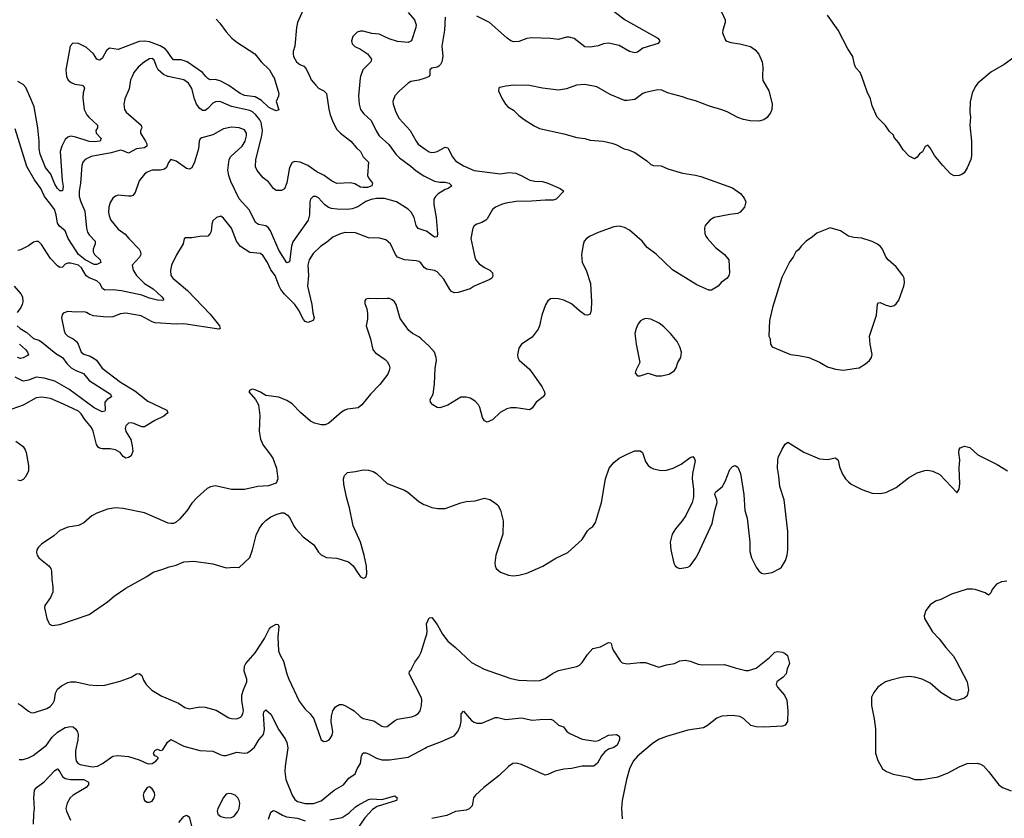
# Model space of a CAD drawing. Header units: inches. Extents: x 1649636 to 1815363, y 506543 to 641975.
# Tile 551 of 656: x 1766924 to 1774391, y 564376 to 570430. Entities that reach past the tile are written whole.
import ezdxf

# ---------------------------------------------------------------- set-up
doc = ezdxf.new("R2010")
doc.units = ezdxf.units.IN
doc.header["$MEASUREMENT"] = 0
for name, color, linetype in [('B7566', 7, 'Continuous'), ('B7567', 7, 'Continuous'), ('B7576', 7, 'Continuous'), ('B7577', 7, 'Continuous')]:
    doc.layers.add(name, color=color, linetype=linetype)

msp = doc.modelspace()

# ---------------------------------------------------------------- linework, layer by layer
at = {"layer": 'B7566', "color": 5}
for points, elevation in [([(1767776.6, 570000), (1767765.2, 569974.8), (1767753.9, 569906.1), (1767722, 569830), (1767714.4, 569790), (1767718, 569750), (1767732.4, 569730), (1767846.7, 569630), (1767850.3, 569610), (1767841.1, 569590), (1767839.6, 569570), (1767878.4, 569510), (1767888, 569490), (1767888.5, 569470), (1767870, 569459.8), (1767810, 569449.8), (1767750, 569417.7), (1767710, 569436.8), (1767690, 569441.4), (1767618.9, 569421.1), (1767466.2, 569393.8), (1767421.3, 569370), (1767404.2, 569350), (1767395.8, 569324.2), (1767386, 569190), (1767375.5, 569130), (1767376.3, 569090), (1767387.6, 569050), (1767417.5, 568977.5), (1767430.1, 568850.1), (1767438.7, 568818.7), (1767450, 568798.2), (1767496.9, 568750), (1767497.6, 568730), (1767482, 568690), (1767482.3, 568670), (1767491.4, 568650), (1767534.7, 568610), (1767538.9, 568590), (1767510, 568574.4), (1767490, 568574.5), (1767420.2, 568610), (1767371.1, 568650), (1767293, 568770), (1767270, 568828.2), (1767225.6, 568865.6), (1767210, 568886.6), (1767201.3, 568950), (1767188.4, 568990), (1767161.8, 569030), (1767111.5, 569090), (1767083.5, 569150), (1767037.1, 569217.2), (1766978.2, 569318.2), (1766890, 569602)], 640), ([(1767278.8, 570000), (1767278.9, 569998.9), (1767292.8, 569972.8), (1767313.6, 569953.6), (1767342, 569942), (1767394.7, 569934.7), (1767408.9, 569928.9), (1767416, 569910), (1767405.4, 569874.6), (1767402.8, 569837.2), (1767412.3, 569750), (1767432.4, 569710), (1767449.2, 569690), (1767514, 569630), (1767514.4, 569610), (1767501.3, 569590), (1767504.6, 569570), (1767541.3, 569530), (1767534.9, 569510), (1767490, 569503.4), (1767450, 569505.7), (1767350, 569539.9), (1767313.4, 569546.6), (1767290, 569540.7), (1767270, 569520.9), (1767243.6, 569470), (1767230.8, 569430), (1767245.8, 569210), (1767254.5, 569165.5), (1767250, 569133.2), (1767230, 569131.5), (1767210, 569149.7), (1767190, 569183.1), (1767159.4, 569259.4), (1767119.9, 569310), (1767078.6, 569410), (1767070.9, 569450), (1767072.1, 569510), (1767062.1, 569610), (1767033.1, 569770), (1767010, 569831), (1766970, 569915.4), (1766950, 569939.1), (1766910, 569960.4)], 620), ([(1769123.8, 570000), (1769135.1, 569975.1), (1769170, 569932.7), (1769190.7, 569910), (1769230.8, 569890), (1769251.6, 569871.5), (1769268.6, 569751.4), (1769279.6, 569710), (1769301.8, 569650), (1769330, 569598.4), (1769358.4, 569570), (1769436.4, 569510), (1769478.3, 569458.3), (1769508, 569430), (1769530.3, 569390.3), (1769570, 569351), (1769562.4, 569250), (1769570.5, 569230), (1769600.7, 569190), (1769595.5, 569170), (1769561.4, 569158.6), (1769530, 569157.3), (1769510, 569160.8), (1769466.2, 569186.2), (1769434.1, 569194.1), (1769330, 569189.2), (1769290, 569209.3), (1769233.3, 569250), (1769177.6, 569277.6), (1769110, 569325.8), (1769051.3, 569348.7), (1769010, 569355.3), (1768990, 569348), (1768970.2, 569310), (1768950, 569193.2), (1768932.4, 569147.6), (1768910, 569134.5), (1768870, 569135.1), (1768850, 569149.5), (1768810, 569202), (1768770, 569232), (1768725.8, 569285.8), (1768713.4, 569313.4), (1768714.4, 569370), (1768761.2, 569550), (1768765.6, 569590), (1768754.6, 569650), (1768745.2, 569670), (1768715.2, 569710), (1768690.6, 569730.6), (1768670, 569740.7), (1768530, 569771.8), (1768450, 569807.7), (1768430, 569809.8), (1768410, 569806.6), (1768390, 569796.4), (1768350, 569755.6), (1768330, 569742.4), (1768310, 569742.8), (1768290, 569756.4), (1768265.2, 569790), (1768249.9, 569829.9), (1768229.2, 569909.2), (1768205.4, 569950), (1768170, 569973.8), (1768050, 569998.5), (1768046.8, 570000)], 640), ([(1768847.7, 570000), (1768853.6, 569990), (1768890.4, 569870), (1768887.7, 569850), (1768868.8, 569810), (1768890, 569746), (1768870, 569739), (1768830, 569756.2), (1768810, 569767.8), (1768756.9, 569816.9), (1768710, 569844.2), (1768630, 569855.8), (1768595.1, 569870), (1768509.9, 569929.9), (1768450, 569964.9), (1768410, 569976), (1768370, 569974.5), (1768358.8, 569978.8), (1768350, 569983.5), (1768336.3, 570000)], 620), ([(1769510, 570000), (1769506.7, 569990), (1769492.9, 569850), (1769497.5, 569790), (1769510, 569748.5), (1769535.2, 569715.2), (1769590, 569665.3), (1769626.6, 569586.6), (1769650, 569548.8), (1769724.4, 569484.4), (1769777.7, 569410), (1769804, 569384), (1769890, 569320.6), (1769930, 569283.8), (1769990, 569247.2), (1770000, 569242.2)], 660), ([(1770000, 569987.9), (1769950, 569971.3), (1769890, 569960.5), (1769870, 569949.7), (1769803.8, 569890), (1769770, 569852.3), (1769754.4, 569810), (1769755.8, 569790), (1769776.1, 569730), (1769802.1, 569682.1), (1769884.4, 569590), (1769930, 569508.2), (1769946.6, 569486.6), (1770000, 569449.5)], 680), ([(1770000, 568830), (1769947, 568847), (1769931, 568871), (1769915, 568930), (1769893.8, 568970), (1769870, 568994.5), (1769781.1, 569050), (1769690, 569073.4), (1769630, 569073.9), (1769590, 569066), (1769548.8, 569051.2), (1769488.1, 569011.9), (1769444.7, 568995.3), (1769409.1, 568990.9), (1769332.9, 568992.9), (1769290, 568999.3), (1769267.4, 569007.4), (1769236.3, 569030), (1769190, 569079.5), (1769170, 569089.6), (1769150, 569089.4), (1769130, 569069.2), (1769123.6, 569050), (1769121.1, 568950), (1769111.2, 568910), (1768994.9, 568745.1), (1768985.7, 568714.3), (1768970, 568595.3), (1768950, 568587), (1768890, 568683.5), (1768826.5, 568830), (1768810, 568852.7), (1768790, 568866), (1768736.2, 568876.2), (1768712.8, 568892.8), (1768666.2, 568986.2), (1768590, 569073.1), (1768524.6, 569204.6), (1768509.8, 569250), (1768503.5, 569290), (1768513.5, 569370), (1768526.7, 569393.3), (1768611.4, 569470), (1768634.7, 569510), (1768644.2, 569550), (1768643.1, 569570), (1768630, 569594.8), (1768590, 569610.8), (1768530, 569614.8), (1768470, 569602.3), (1768390, 569556.8), (1768306, 569534), (1768293.8, 569526.2), (1768284.9, 569510), (1768279.1, 569450), (1768251.1, 569350), (1768230, 569307.3), (1768210, 569296.2), (1768190, 569300.7), (1768110, 569357), (1768070, 569369.4), (1768053, 569347), (1768036.5, 569310), (1768022.8, 569297.2), (1767991.3, 569288.7), (1767930, 569289.7), (1767890, 569274.3), (1767870, 569258.7), (1767830, 569209.4), (1767799.1, 569120.9), (1767781.7, 569098.3), (1767770, 569091.6), (1767750, 569091.3), (1767670, 569099.6), (1767650, 569091.8), (1767630, 569076.2), (1767610, 569045.2), (1767600.3, 569010), (1767598.9, 568970), (1767602.2, 568942.2), (1767615.8, 568910), (1767670, 568841.6), (1767724.9, 568804.9), (1767751.5, 568771.5), (1767830.4, 568690), (1767840.7, 568670), (1767844, 568650), (1767834, 568630), (1767778, 568570), (1767785.3, 568530), (1767811.3, 568490), (1767871, 568431), (1767936.3, 568390), (1768002.6, 568330), (1768016.4, 568310), (1768010, 568300.9), (1767970, 568303.1), (1767910, 568319.1), (1767850, 568341.5), (1767695.3, 568375.3), (1767630, 568382.8), (1767570, 568380.4), (1767553.2, 568393.2), (1767532.4, 568430), (1767509.9, 568449.9), (1767450, 568473.5), (1767428.4, 568488.4), (1767393.8, 568550), (1767370, 568569.9), (1767310, 568584.2), (1767290, 568584.8), (1767270, 568575.6), (1767250, 568554), (1767230, 568552), (1767210, 568563.5), (1767158.5, 568618.5), (1767090, 568724.5), (1767067.3, 568747.3), (1767050, 568749.6), (1767030, 568742.9), (1766990, 568714.7), (1766930, 568686.3), (1766910, 568680.5)], 660), ([(1770000, 568546.2), (1769992, 568552), (1769965.5, 568585.5), (1769950, 568596.1), (1769930, 568602), (1769842.7, 568610), (1769790, 568629.8), (1769775, 568650), (1769736.9, 568730), (1769700, 568760), (1769653.8, 568773.8), (1769570, 568775.1), (1769470, 568815.3), (1769390, 568816.1), (1769350, 568804.8), (1769299.7, 568780.3), (1769250, 568739.7), (1769207.2, 568712.8), (1769150, 568656.9), (1769120.7, 568610), (1769110.2, 568570), (1769113.3, 568490), (1769106.7, 568410), (1769139.5, 568270), (1769147, 568207), (1769158.3, 568170), (1769150, 568148.8), (1769110, 568134.8), (1769090, 568141.7), (1769076.5, 568156.5), (1769038, 568230), (1769010, 568269.8), (1768932, 568350), (1768905.8, 568385.8), (1768891.9, 568410), (1768862.3, 568490), (1768830, 568534), (1768803.2, 568590), (1768770, 568639.1), (1768750, 568656.9), (1768670, 568664.2), (1768599.7, 568710), (1768569.7, 568750), (1768529.7, 568850), (1768470, 568926.6), (1768450, 568939.5), (1768441.1, 568938.9), (1768416, 568930), (1768390, 568904), (1768380.9, 568879.1), (1768375.6, 568824.4), (1768370, 568809.2), (1768350.4, 568789.7), (1768290, 568787.6), (1768230, 568775.6), (1768182.5, 568777.5), (1768170.5, 568769.5), (1768163.1, 568730), (1768113.4, 568646.6), (1768075.3, 568570), (1768068.9, 568528.9), (1768071.7, 568491.7), (1768084.9, 568470), (1768197.8, 568377.8), (1768370, 568196.8), (1768438.9, 568110), (1768444, 568090), (1768435.6, 568084.4), (1768170, 568123.4), (1768110, 568121.1), (1767952.7, 568132.7), (1767930, 568139.8), (1767845.1, 568185.1), (1767730, 568204), (1767690, 568200.7), (1767630, 568178.3), (1767585.8, 568174.2), (1767485.3, 568185.3), (1767455.8, 568195.8), (1767430, 568211.3), (1767410, 568215.6), (1767350, 568211.5), (1767290, 568216.9), (1767255.2, 568204.8), (1767246.7, 568193.3), (1767241.3, 568170), (1767261.1, 568070), (1767270.3, 568050), (1767288.5, 568030), (1767330, 568010.2), (1767354.8, 567990), (1767368.2, 567970), (1767390.2, 567910), (1767410, 567894.7), (1767458.2, 567878.2), (1767497, 567857), (1767508.1, 567848.1), (1767550, 567789.2), (1767690, 567682.2), (1767797.3, 567617.3), (1767896.9, 567536.9), (1768039.1, 567470), (1768048.2, 567450), (1768016.4, 567423.6), (1767948.3, 567391.7), (1767870, 567343.5), (1767850, 567343.5), (1767790, 567368.5), (1767770, 567372.6), (1767750, 567371.1), (1767738.4, 567361.6), (1767729.1, 567350), (1767724.7, 567330), (1767730, 567308.4), (1767767.6, 567247.6), (1767778.5, 567198.5), (1767781.6, 567158.4), (1767770, 567124.2), (1767750, 567109.7), (1767730, 567105.7), (1767710, 567118.7), (1767685.7, 567150), (1767651.8, 567170), (1767610, 567176.8), (1767550, 567175.8), (1767530, 567181.4), (1767519.7, 567190), (1767507.8, 567210), (1767481.8, 567310), (1767470, 567337.6), (1767419, 567399), (1767390, 567442.8), (1767370, 567461.5), (1767256.3, 567516.3), (1767157.3, 567557.3), (1767092.3, 567567.7), (1767050, 567563.1), (1766950, 567508.3), (1766863.8, 567476.2)], 680), ([(1766882.6, 568410), (1766932.9, 568352.9), (1766945.3, 568330), (1766949.2, 568290), (1766943.9, 568270), (1766933.1, 568246.9), (1766904.2, 568210)], 660), ([(1770000, 567982.3), (1769970, 568009.6), (1769950, 568025.6), (1769902.7, 568050), (1769874.5, 568074.5), (1769810, 568165.2), (1769778.4, 568270), (1769767, 568290), (1769750, 568307), (1769730, 568315.6), (1769710, 568316.9), (1769630, 568312.6), (1769570, 568317), (1769548.4, 568311.6), (1769542, 568298), (1769542, 568278), (1769557.6, 568237.6), (1769562.6, 568202.6), (1769561.3, 568158.7), (1769551.6, 568110), (1769585.8, 568010), (1769596.1, 567950), (1769605.8, 567925.8), (1769623.4, 567903.4), (1769694.8, 567854.8), (1769710, 567839.5), (1769727.1, 567810), (1769730.2, 567790), (1769727.5, 567770), (1769716.3, 567743.7), (1769654.8, 567665.2), (1769584.2, 567590), (1769520.2, 567510), (1769490, 567487.2), (1769410, 567476.8), (1769390.2, 567469.8), (1769365.2, 567454.8), (1769268.2, 567371.8), (1769241.2, 567358.8), (1769210, 567358), (1769159.3, 567370), (1769130, 567386), (1769052.8, 567452.8), (1768990, 567516.9), (1768950, 567544.2), (1768888.4, 567568.4), (1768790, 567579.7), (1768750, 567607.3), (1768710, 567624.5), (1768690, 567629.2), (1768670, 567622), (1768661, 567610), (1768711.7, 567551.7), (1768734.4, 567510), (1768744.6, 567430), (1768741.5, 567310), (1768750.3, 567250), (1768770, 567204.9), (1768814.9, 567150), (1768844.8, 567104.8), (1768871.8, 567030), (1768881.3, 566950), (1768870, 566917.2), (1768810, 566895.8), (1768730, 566891.1), (1768630, 566868.5), (1768530, 566867.4), (1768410, 566896.9), (1768370.3, 566889.7), (1768345, 566875.1), (1768270, 566807.8), (1768230, 566765.1), (1768193.1, 566706.9), (1768137.5, 566642.5), (1768110, 566620.7), (1768090, 566611.8), (1768070, 566609.6), (1768050, 566614), (1767870, 566691), (1767710, 566724.2), (1767650, 566729.7), (1767590, 566718), (1767510, 566688), (1767472.5, 566667.5), (1767410, 566616.3), (1767370, 566596.3), (1767290, 566582.4), (1767230, 566558.7), (1767182.2, 566517.8), (1767090, 566454), (1767066, 566430), (1767055.5, 566410), (1767053, 566390), (1767057.1, 566370), (1767068.4, 566350), (1767144.2, 566290), (1767159.6, 566270), (1767165.8, 566250), (1767167, 566187), (1767176.5, 566130), (1767175, 566090), (1767158.5, 566050), (1767115.6, 565990), (1767111.6, 565970), (1767129.1, 565890), (1767141.8, 565861.8), (1767150, 565847.7), (1767170, 565838), (1767230, 565844.9), (1767450, 565921.1), (1767590, 566015.5), (1767641.1, 566058.9), (1767730, 566120.4), (1767889, 566210), (1767937.6, 566242.4), (1768010, 566263.1), (1768056.9, 566283.1), (1768110, 566294.9), (1768170, 566320.5), (1768244.5, 566324.5), (1768390, 566304.9), (1768490, 566273.4), (1768550, 566279.1), (1768590, 566277.3), (1768670, 566352.7), (1768690, 566410.7), (1768717.1, 566522.9), (1768744.1, 566575.9), (1768767.6, 566610), (1768790, 566633.6), (1768830, 566660.2), (1768870, 566679.6), (1768910, 566691.6), (1768930.3, 566690.3), (1768954.9, 566674.9), (1768972.4, 566652.4), (1769003.6, 566590), (1769019.6, 566570), (1769074.9, 566510), (1769154.9, 566450), (1769190, 566392.7), (1769210, 566372.2), (1769250, 566351.7), (1769330, 566348.9), (1769418.8, 566318.8), (1769452.7, 566290), (1769490, 566230.8), (1769510, 566207.3), (1769530, 566196), (1769540.2, 566199.8), (1769550, 566204.7), (1769557, 566230), (1769553.6, 566286.4), (1769537.6, 566370), (1769509.6, 566470), (1769454, 566594), (1769426.6, 566730), (1769403, 566810), (1769383.5, 566910), (1769380.5, 566950), (1769386.6, 566973.4), (1769410, 566996.4), (1769470, 567003.7), (1769530, 567018), (1769570, 567016), (1769603.8, 567003.8), (1769630, 566988.4), (1769710, 566914.3), (1769843.4, 566863.4), (1769868.8, 566848.8), (1769950, 566778), (1769990, 566755.5), (1770000, 566751.7)], 720), ([(1766904.2, 568110), (1766927.8, 568087.8), (1766979, 568059), (1767030, 568012.6), (1767070, 567999.7), (1767088.5, 567988.5), (1767199.2, 567899.2), (1767247.8, 567870), (1767282.5, 567822.5), (1767315.3, 567790), (1767349.6, 567769.6), (1767408.8, 567748.8), (1767450, 567695.2), (1767585.5, 567610), (1767612.8, 567590), (1767620.4, 567570), (1767588.4, 567550), (1767570.3, 567530), (1767572.1, 567468), (1767570, 567462.7), (1767550, 567456.3), (1767490, 567486.2), (1767296.5, 567630), (1767190, 567688.4), (1767110, 567712.6), (1767050, 567719.8), (1766990, 567696.2), (1766950, 567689.8), (1766890, 567720.4)], 660), ([(1766922.3, 567970), (1766968.4, 567930), (1766983.7, 567910), (1766990.5, 567890.5), (1766994, 567890), (1766950, 567865.4), (1766930, 567862.7), (1766908.2, 567868.2)], 640), ([(1766895, 567235), (1766950, 567194), (1766966, 567170), (1766972.8, 567150), (1766991, 567050), (1766990.2, 567010), (1766970, 566967), (1766950, 566942.9), (1766930, 566933.3), (1766910, 566939.6)], 680), ([(1766910, 565246), (1766933.8, 565233.8), (1766990, 565188.7), (1767010, 565177), (1767030, 565174.9), (1767130, 565209.1), (1767155.8, 565224.2), (1767174.6, 565245.4), (1767187.4, 565270), (1767196.4, 565323.6), (1767210, 565355.5), (1767240.6, 565379.4), (1767290, 565404.6), (1767310.3, 565410.3), (1767350, 565410.3), (1767451.7, 565388.3), (1767510, 565382), (1767570, 565383.8), (1767685.6, 565414.4), (1767770, 565445.5), (1767810, 565470.5), (1767830, 565474.4), (1767850, 565458.8), (1767862.5, 565422.5), (1767884.2, 565390), (1767927, 565347), (1768001.1, 565301.1), (1768128.9, 565248.9), (1768176.4, 565216.4), (1768210, 565206.4), (1768290, 565220.3), (1768330, 565217.6), (1768415.4, 565195.4), (1768510, 565137.6), (1768530, 565132.2), (1768570, 565130.4), (1768598, 565142), (1768610, 565153.4), (1768617.7, 565170), (1768620.4, 565190), (1768608, 565268), (1768609.9, 565310), (1768620.4, 565350), (1768646.1, 565410), (1768647.7, 565430), (1768625.7, 565490), (1768629.8, 565530), (1768640.3, 565550), (1768711.2, 565628.8), (1768780.5, 565739.5), (1768817.2, 565810), (1768830, 565825.2), (1768870, 565848.2), (1768884.5, 565844.5), (1768890.3, 565830.3), (1768881.3, 565750), (1768886.2, 565646.2), (1768896.7, 565616.7), (1768926.2, 565566.2), (1768950.2, 565470.2), (1768965.3, 565430), (1769044.7, 565264.7), (1769090, 565202.4), (1769128.1, 565168.1), (1769155.8, 565130), (1769210, 564971.3), (1769230, 564958.8), (1769250, 564961), (1769270, 564970.8), (1769278.3, 564981.7), (1769293.5, 565006.5), (1769299.7, 565030), (1769287.2, 565110), (1769288.5, 565150), (1769299.1, 565190), (1769319.1, 565220.9), (1769350, 565238.6), (1769370, 565238.2), (1769390, 565231.2), (1769430, 565209.2), (1769459.6, 565190), (1769506.3, 565146.3), (1769530, 565131.3), (1769610, 565113.4), (1769670, 565074.6), (1769690, 565068.8), (1769710, 565071.8), (1769765.8, 565114.2), (1769790, 565126.4), (1769894.7, 565145.3), (1769924.2, 565155.8), (1769948.5, 565171.5), (1769960.5, 565190), (1769971.5, 565231.5), (1769974.7, 565270), (1769971.2, 565290), (1769877, 565470), (1769881.2, 565490), (1769890, 565498.8), (1769920, 565560), (1769950, 565599.5), (1769970, 565636.3), (1770000, 565734.7)], 680), ([(1766921.2, 564821.2), (1766950, 564821.7), (1766990, 564833.1), (1767027.8, 564852.2), (1767126.9, 564930), (1767171.2, 564990), (1767210.7, 565029.3), (1767270, 565064.7), (1767312, 565072), (1767330, 565067.9), (1767350.2, 565050.2), (1767363.2, 565030), (1767366.8, 565010), (1767364.2, 564970), (1767347.2, 564890), (1767346.5, 564846.5), (1767352.2, 564810), (1767369, 564790), (1767384.1, 564784.1), (1767475.2, 564764.8), (1767514, 564770), (1767551.8, 564790), (1767630, 564845.5), (1767667.7, 564852.3), (1767750, 564844.9), (1767830, 564818), (1767890, 564792), (1767910, 564788.5), (1767930, 564791.8), (1767956.9, 564810), (1767975.1, 564830), (1767975.1, 564835.1), (1767964.2, 564844.2), (1767949.5, 564850), (1767942.6, 564862.6), (1767939.6, 564870), (1767949.4, 564890), (1767970, 564898.7), (1767990, 564890.5), (1768010, 564894.9), (1768046.3, 564953.7), (1768070, 564974), (1768170, 564922.8), (1768291, 564889), (1768390, 564885.3), (1768450, 564856.5), (1768470, 564851.3), (1768490, 564851.3), (1768570, 564877.4), (1768630, 564870.4), (1768650, 564873), (1768670, 564884), (1768705.1, 564914.9), (1768736.9, 564970), (1768774.3, 565010), (1768780.8, 565050), (1768773.9, 565166.1), (1768776.9, 565183.1), (1768790, 565199.1), (1768830, 565163.8), (1768890, 565046.7), (1768938.4, 564978.4), (1768951.4, 564950), (1768959, 564910), (1768936.4, 564770), (1768934.1, 564730), (1768943.5, 564670), (1768990, 564550.4), (1769010, 564518.7), (1769030, 564503.6), (1769090, 564487.1), (1769153.2, 564486.8), (1769210, 564507.2), (1769310, 564587.9), (1769380.5, 564630), (1769421.4, 564678.6), (1769467.5, 564712.5), (1769482.7, 564750), (1769508.5, 564791.5), (1769517.7, 564850), (1769528.3, 564871.7), (1769548.1, 564871.9), (1769570, 564865.5), (1769630, 564832.4), (1769670, 564819.7), (1769730, 564819.3), (1769870, 564840.3), (1770000, 564908.5)], 660), ([(1767028.6, 564330), (1767031.1, 564410), (1767037.8, 564450), (1767032.5, 564530), (1767036.4, 564590), (1767050.6, 564609.4), (1767108.8, 564651.2), (1767190, 564737.6), (1767210, 564750.5), (1767230, 564728), (1767250, 564693.4), (1767270, 564678.2), (1767310.1, 564670.1), (1767410, 564670.8), (1767445.3, 564650), (1767446.7, 564630), (1767428.5, 564610), (1767330, 564550.6), (1767307.6, 564530), (1767283.5, 564490), (1767274.3, 564450), (1767278.2, 564430), (1767310, 564362.4)], 640), ([(1769275.8, 564364.2), (1769370, 564381.7), (1769423.4, 564416.6), (1769470, 564462.3), (1769490, 564475.6), (1769570, 564517.6), (1769590, 564523.8), (1769670, 564519.3), (1769770, 564546), (1769786, 564530), (1769780.7, 564510), (1769635.5, 564464.5), (1769598.8, 564441.2), (1769541.7, 564378.3), (1769452.4, 564250)], 640), ([(1768812.2, 564370), (1768830, 564421), (1768850, 564434), (1768870, 564428.2), (1768918.1, 564398.1), (1768947.2, 564387.2), (1769030, 564375.6), (1769090, 564355.3)], 640), ([(1768130, 564342.8), (1768169.7, 564390.3), (1768190, 564399.1), (1768210, 564386.8), (1768237.2, 564277.2)], 640)]:
    msp.add_lwpolyline(points, dxfattribs=dict(at, elevation=elevation))
at = {"layer": 'B7566', "color": 5, "elevation": 660}
for points in [[(1767910, 564614), (1767890, 564609), (1767865.5, 564570), (1767861.6, 564550), (1767864.7, 564524.7), (1767870.8, 564510), (1767890, 564498), (1767910, 564497.1), (1767930, 564506), (1767945.1, 564530), (1767949.5, 564550), (1767946, 564570), (1767930, 564599)], [(1768510, 564563.6), (1768490, 564558), (1768470, 564533.2), (1768426.7, 564450), (1768423.1, 564430), (1768427.8, 564407.8), (1768450.3, 564390.3), (1768490, 564379.5), (1768530, 564382), (1768550, 564392.4), (1768576.6, 564423.4), (1768588, 564450), (1768594, 564490), (1768589.6, 564510), (1768578, 564530), (1768557.6, 564550), (1768530, 564562)]]:
    msp.add_lwpolyline(points, close=True, dxfattribs=at)
at = {"layer": 'B7567', "color": 5}
for points, elevation in [([(1769087.5, 570532.5), (1769032, 570410), (1769023.7, 570370), (1769010.4, 570230), (1768997.6, 570190), (1768997.6, 570170), (1769000.4, 570150), (1769024, 570110), (1769050, 570090.8), (1769078.4, 570078.4), (1769097.6, 570057.6), (1769123.8, 570000)], 640), ([(1769870, 570485.3), (1769918, 570430), (1769931.7, 570390), (1769928.9, 570370), (1769894.9, 570270), (1769870, 570258), (1769790, 570265.2), (1769725.5, 570285.5), (1769650, 570319.8), (1769594.2, 570325.8), (1769530, 570342), (1769510, 570343.1), (1769483.4, 570336.6), (1769450, 570302.7), (1769439.5, 570270), (1769446.4, 570246.4), (1769466.7, 570226.7), (1769510, 570205.7), (1769562.4, 570170), (1769592.2, 570130), (1769588.2, 570110), (1769526.3, 570050), (1769510, 570000)], 660), ([(1768413.7, 570433.7), (1768442.6, 570402.6), (1768490, 570336.9), (1768532.9, 570290), (1768570, 570260.2), (1768706.7, 570170), (1768754.9, 570110), (1768818.2, 570050), (1768847.7, 570000)], 620), ([(1768336.3, 570000), (1768310.8, 570030.8), (1768195, 570110), (1768150, 570125.2), (1768090, 570126.6), (1768070, 570149.8), (1768046.3, 570190), (1768026.4, 570210), (1767990.7, 570230.7), (1767910, 570263.3), (1767870, 570267.2), (1767830, 570263.6), (1767670, 570204.2), (1767606.6, 570213.4), (1767582.6, 570197.4), (1767550, 570135.1), (1767530, 570122.9), (1767510, 570132), (1767483.5, 570170), (1767430, 570220.4), (1767370, 570249.7), (1767328.2, 570251.8), (1767307.4, 570230), (1767274.4, 570050), (1767278.8, 570000)], 620), ([(1768046.8, 570000), (1768014.8, 570014.8), (1767975.5, 570050), (1767963.5, 570070), (1767943.8, 570123.8), (1767930, 570134.7), (1767910, 570134.3), (1767870, 570109.7), (1767822, 570070), (1767790, 570029.5), (1767776.6, 570000)], 640)]:
    msp.add_lwpolyline(points, dxfattribs=dict(at, elevation=elevation))
at = {"layer": 'B7576', "color": 5}
for points, elevation in [([(1772556.8, 570000), (1772556.7, 569996.7), (1772561.1, 569970), (1772605.7, 569890), (1772631.5, 569791.5), (1772628.9, 569750), (1772621.5, 569730), (1772592.1, 569687.9), (1772568.7, 569671.3), (1772530, 569662), (1772464.1, 569664.1), (1772412.7, 569672.7), (1772370, 569689.8), (1772290, 569732.7), (1772250, 569747.8), (1772155.7, 569775.7), (1772050, 569814.8), (1771990, 569829.8), (1771950, 569846.4), (1771836.2, 569876.2), (1771790, 569897.6), (1771750, 569895.2), (1771670, 569877), (1771650.4, 569870), (1771590, 569826), (1771530, 569816.9), (1771510, 569818.7), (1771403.4, 569863.4), (1771301.2, 569921.2), (1771210, 569937.7), (1771147, 569933), (1771070, 569905.3), (1771010, 569896.5), (1770889.8, 569909.8), (1770790, 569930.6), (1770670, 569933.3), (1770610, 569926.6), (1770565.3, 569914.8), (1770557.3, 569910), (1770555.8, 569890), (1770583.6, 569830), (1770607.7, 569790), (1770626, 569770), (1770670, 569744.9), (1770710, 569702.8), (1770750, 569673.6), (1770825.1, 569625.1), (1770865.9, 569605.9), (1771050, 569565.8), (1771150, 569535.8), (1771209.3, 569529.3), (1771250, 569516.9), (1771350, 569509.3), (1771414.3, 569494.3), (1771444.2, 569484.2), (1771507.7, 569450), (1771542.3, 569442.3), (1771590, 569423.1), (1771681.1, 569361.1), (1771711.8, 569331.8), (1771730, 569323.8), (1771790, 569321.5), (1771840.4, 569300.4), (1771950, 569266.8), (1772050, 569251.7), (1772090, 569241.4), (1772330, 569155.6), (1772391.6, 569111.6), (1772417.4, 569077.4), (1772430.3, 569050), (1772420.4, 569010), (1772386.8, 568970), (1772370, 568959.5), (1772310, 568953.3), (1772190, 568929.7), (1772157.1, 568910), (1772122, 568870), (1772116.3, 568850), (1772120.4, 568810), (1772126.7, 568790), (1772141.3, 568770), (1772202, 568702), (1772268.2, 568650), (1772303, 568610), (1772306.5, 568510), (1772301.7, 568490), (1772288.7, 568470), (1772243.4, 568436.6), (1772221.1, 568410), (1772170, 568378.5), (1772150, 568378.5), (1772059.1, 568419.1), (1771873.9, 568533.9), (1771750, 568653), (1771683.7, 568703.7), (1771646, 568750), (1771550, 568833.7), (1771510, 568855.1), (1771470, 568863.5), (1771430, 568860.4), (1771310, 568816.8), (1771250, 568787.8), (1771223, 568770), (1771206, 568750), (1771196.7, 568723.3), (1771184.4, 568650), (1771190.4, 568590), (1771221.3, 568530), (1771252, 568430), (1771261.1, 568290), (1771259.1, 568230), (1771250, 568198), (1771230, 568189.2), (1771210, 568193.2), (1771170, 568221.6), (1771110, 568276.9), (1771050, 568304.4), (1771010, 568314.2), (1770970, 568317.3), (1770950, 568312.6), (1770930, 568298.7), (1770911.1, 568268.9), (1770883.2, 568190), (1770866.5, 568110), (1770855.9, 568084.1), (1770810, 568023), (1770730, 567969.6), (1770710, 567940.9), (1770699, 567890), (1770702.3, 567870), (1770711.8, 567850), (1770790, 567779.6), (1770883.2, 567650), (1770903.6, 567610), (1770905.5, 567590), (1770894.3, 567570), (1770840.9, 567530), (1770810, 567485.1), (1770790, 567473.3), (1770690, 567488.1), (1770650, 567487.2), (1770619.8, 567480.2), (1770568.7, 567451.3), (1770510, 567397.6), (1770470, 567378), (1770450, 567389.2), (1770434.7, 567414.7), (1770414.3, 567490), (1770404.7, 567510), (1770379.1, 567539.1), (1770341.1, 567561.1), (1770310, 567568.5), (1770270, 567567.3), (1770170, 567507.6), (1770110, 567488.6), (1770089.2, 567490), (1770057, 567510), (1770040.9, 567530), (1770037.2, 567550), (1770058.7, 567590), (1770070.7, 567670), (1770075.4, 567784.6), (1770084.2, 567850), (1770083.5, 567870), (1770068.8, 567908.8), (1770030, 567955.1), (1770000, 567982.3)], 720), ([(1770026.9, 570000), (1770024.2, 569995.8), (1770000, 569987.9)], 680), ([(1774251.2, 570000), (1774190, 569949.3), (1774170, 569921.2), (1774147.8, 569872.2), (1774133, 569807), (1774129.1, 569730), (1774134.9, 569690), (1774130.3, 569630), (1774141.7, 569510), (1774142, 569398), (1774138, 569370), (1774110, 569306), (1774085.5, 569270), (1774070, 569257.6), (1774050, 569249.6), (1774010, 569247.3), (1773982.5, 569262.5), (1773923.7, 569323.7), (1773861.4, 569401.5), (1773830, 569459), (1773810, 569479), (1773790.9, 569469.1), (1773770.7, 569429.3), (1773747.1, 569412.9), (1773730, 569388), (1773710, 569374), (1773670, 569395.1), (1773623.1, 569443.1), (1773590, 569496), (1773557, 569537), (1773550, 569554), (1773521.2, 569581.2), (1773490, 569628), (1773428, 569690), (1773390, 569778), (1773376, 569830), (1773350, 569882), (1773329.6, 569949.6), (1773309.5, 570000)], 720), ([(1770000, 569449.5), (1770030, 569428.7), (1770050, 569423.1), (1770070, 569425.5), (1770090, 569431.4), (1770150, 569463.1), (1770161.1, 569461.1), (1770170, 569458.4), (1770207.2, 569390), (1770230, 569361.3), (1770290, 569322), (1770370, 569287.4), (1770550, 569263), (1770570, 569262), (1770630, 569272.5), (1770685.8, 569265.8), (1770726.4, 569250), (1770793.8, 569213.8), (1770830, 569205.4), (1770890, 569202.2), (1770930, 569191.3), (1771024, 569150), (1771050.8, 569130), (1770992.2, 569070), (1770970, 569061.5), (1770910, 569062.5), (1770805.6, 569054.4), (1770690, 569052.2), (1770610, 569040.2), (1770577.6, 569030), (1770533.7, 569010), (1770510.3, 568990), (1770470, 568920.9), (1770459.1, 568910), (1770430, 568893.3), (1770390, 568880.5), (1770371.7, 568868.3), (1770361.3, 568850), (1770344.6, 568770), (1770375.3, 568630), (1770384.2, 568610), (1770410, 568579.5), (1770450, 568550.3), (1770490.4, 568530), (1770510.3, 568510), (1770513.3, 568486.7), (1770504.9, 568470), (1770490, 568459.6), (1770370, 568408.7), (1770339.5, 568390), (1770250, 568360.8), (1770220.4, 568360.4), (1770199.2, 568370), (1770185.3, 568385.3), (1770141.7, 568461.7), (1770090, 568518.4), (1770070, 568529), (1770010, 568538.8), (1770000, 568546.2)], 680), ([(1770000, 569242.2), (1770070, 569206.8), (1770110, 569198.6), (1770150, 569198), (1770182, 569190), (1770201, 569170), (1770174.8, 569150), (1770150, 569141.5), (1770097.8, 569110), (1770077.3, 569090), (1770065.8, 569070), (1770064, 569030), (1770082.2, 568930), (1770092.9, 568810), (1770090, 568784), (1770070, 568781.6), (1770010, 568826.9), (1770000, 568830)], 660), ([(1770000, 566751.7), (1770050, 566732.7), (1770096.2, 566723.8), (1770150, 566723.8), (1770270, 566768.2), (1770310, 566777.1), (1770377.2, 566782.8), (1770450, 566802), (1770490, 566793.4), (1770526, 566770), (1770550.8, 566750), (1770570, 566711.3), (1770590.5, 566630), (1770588.2, 566530), (1770536.3, 566370), (1770527.7, 566310), (1770530.7, 566290), (1770538.8, 566270), (1770570, 566240.7), (1770630, 566219.1), (1770670, 566213.4), (1770710, 566218), (1770770, 566233), (1770892.7, 566287.3), (1770991.4, 566348.6), (1771081.2, 566390), (1771190, 566488), (1771230, 566554), (1771246.9, 566573.1), (1771271, 566589), (1771290, 566618.8), (1771337.4, 566770), (1771368, 566950), (1771395.1, 567030), (1771430, 567073.7), (1771470, 567107), (1771530, 567137), (1771590, 567160.4), (1771630, 567160.5), (1771646.8, 567150), (1771670, 567081), (1771690, 567050.8), (1771710, 567034), (1771730, 567025.5), (1771790, 567013), (1771830, 567014.9), (1771879, 567030), (1771940.5, 567059.5), (1772010, 567110.7), (1772030, 567118), (1772042, 567102), (1772046, 567086), (1772027.3, 566990), (1772024, 566950), (1772034, 566870), (1772033.4, 566810), (1772024.9, 566770), (1771975.5, 566670), (1771948.4, 566630), (1771898, 566570), (1771873, 566530), (1771857.1, 566470), (1771862.4, 566410), (1771884.4, 566310), (1771894, 566290), (1771910, 566276.3), (1771930, 566268.7), (1771990, 566279.5), (1772009.3, 566290), (1772050, 566344), (1772070, 566380.7), (1772174.7, 566610), (1772195.1, 566710), (1772213.3, 566770), (1772211.8, 566790), (1772196, 566830), (1772199.3, 566840.7), (1772204, 566850), (1772250.9, 566889.1), (1772273.6, 566930), (1772310, 567018.8), (1772330, 567042.8), (1772350, 567051.3), (1772370, 567038), (1772390.3, 566990.3), (1772414.9, 566830), (1772423.2, 566710), (1772441.3, 566650), (1772461.3, 566470), (1772460.8, 566399.2), (1772472.9, 566350), (1772510, 566280.5), (1772530, 566250.6), (1772550, 566233.4), (1772570, 566228.2), (1772630, 566239.3), (1772690, 566268.2), (1772701, 566279), (1772732, 566330), (1772743.6, 566370), (1772749.6, 566410), (1772749.6, 566550), (1772721.7, 566790), (1772687.8, 566890), (1772681.6, 566970), (1772671.6, 567030), (1772674, 567090), (1772677, 567110), (1772705.3, 567174.7), (1772730, 567210.8), (1772750, 567226.8), (1772870, 567152.4), (1772990, 567101.6), (1773050, 567096.4), (1773110, 567107.3), (1773130.3, 567090.3), (1773140.9, 567040.9), (1773164.7, 566984.7), (1773187.3, 566950), (1773210, 566926.8), (1773231, 566910), (1773310, 566868), (1773390, 566841.6), (1773450, 566838.4), (1773493.6, 566846.4), (1773570, 566884.4), (1773663.7, 566956.3), (1773730, 566995.5), (1773787.5, 567012.5), (1773810, 567014.9), (1773850, 567008), (1773902, 566982), (1774030, 566844.7), (1774034, 566846), (1774049.1, 566870.9), (1774054.2, 566914.2), (1774049.5, 567030.5), (1774052.7, 567092.7), (1774046.6, 567150), (1774049.4, 567170.6), (1774056.4, 567183.6), (1774090, 567198), (1774130, 567186), (1774190.8, 567130), (1774337.7, 567057.7), (1774414.8, 567010)], 720), ([(1774410, 566173.2), (1774370, 566169), (1774331.3, 566150), (1774298, 566110), (1774290, 566086), (1774271.6, 566068.4), (1774245.2, 566085.2), (1774169.6, 566109.6), (1774150, 566113.6), (1774110, 566111.6), (1773990, 566074.7), (1773910, 566035.6), (1773870, 566022.9), (1773830, 565993), (1773795.5, 565950), (1773782.4, 565910), (1773784.9, 565890), (1773846.4, 565790), (1773897.4, 565737.4), (1773946.7, 565670), (1774004.8, 565604.8), (1774027.2, 565570), (1774110.3, 565410), (1774118.4, 565350), (1774110, 565304), (1774090, 565286), (1774050, 565272.7), (1774030, 565269.4), (1773990, 565279.3), (1773909.6, 565329.6), (1773830, 565401.2), (1773768, 565430), (1773710, 565446.6), (1773670, 565451.8), (1773610, 565443.7), (1773530, 565423.7), (1773491.3, 565410), (1773458.8, 565390), (1773430.8, 565370), (1773400.7, 565330), (1773385.2, 565294.8), (1773382.8, 565270), (1773384, 565230), (1773404.9, 565130), (1773413.2, 565053.2), (1773414.8, 564870), (1773433.2, 564813.2), (1773466.8, 564750), (1773498.8, 564730), (1773547.7, 564710), (1773666.6, 564686.6), (1773710, 564668.8), (1773768.9, 564668.9), (1773890, 564690.4), (1773970, 564723.1), (1774050, 564765.7), (1774110, 564790.3), (1774185.4, 564794.6), (1774210, 564786.4), (1774232.4, 564772.4), (1774270.2, 564730.2), (1774348.7, 564630), (1774378, 564610), (1774443.9, 564583.9)], 720), ([(1770000, 565734.7), (1770011.1, 565771.1), (1770014.5, 565794.5), (1770010, 565851), (1770030, 565895.5), (1770050, 565897.3), (1770090, 565843.8), (1770130, 565772.4), (1770170, 565719.5), (1770230.4, 565670), (1770350, 565556.9), (1770446.7, 565506.7), (1770650, 565435.2), (1770710, 565422.7), (1770830, 565417.4), (1770870, 565420.3), (1770910, 565435.6), (1770965.9, 565474.1), (1771010, 565496.5), (1771150, 565527), (1771170, 565537.6), (1771190, 565556.4), (1771230, 565617.1), (1771270, 565663), (1771330, 565675.3), (1771390, 565707.7), (1771406.4, 565706.4), (1771410, 565702), (1771416.4, 565670), (1771426, 565650), (1771477.3, 565570), (1771493.2, 565553.2), (1771530, 565545.5), (1771630, 565557.6), (1771670, 565556.5), (1771770, 565520.3), (1771830, 565540.3), (1771889.7, 565550.3), (1771931.1, 565568.9), (1771970, 565574.4), (1772010, 565567.2), (1772070, 565544.6), (1772099.3, 565539.3), (1772270, 565542.6), (1772350, 565517.1), (1772430, 565497.3), (1772450, 565497.3), (1772510, 565514.8), (1772610, 565594), (1772650, 565634), (1772670, 565640.7), (1772710, 565634.8), (1772730, 565626), (1772746, 565610), (1772762, 565550), (1772744.7, 565510), (1772736, 565470), (1772714.4, 565445.6), (1772666.8, 565410), (1772662, 565390), (1772670.7, 565370), (1772724, 565310), (1772742, 565270), (1772750.4, 565190), (1772746.8, 565110), (1772730, 565082), (1772710, 565074), (1772570, 565065.6), (1772509.5, 565069.5), (1772470, 565078), (1772412.4, 565132.4), (1772386.6, 565146.6), (1772330, 565155.8), (1772250, 565149.6), (1772210, 565135.6), (1772141.5, 565078.5), (1772110, 565060.5), (1771990, 565043.7), (1771830, 564995.7), (1771767.8, 564972.2), (1771719.7, 564940.3), (1771610, 564846), (1771577.1, 564810), (1771547.8, 564750), (1771527.2, 564670), (1771493.5, 564510), (1771489.3, 564450), (1771492.7, 564372.7)], 680), ([(1770000, 564908.5), (1770010, 564913.8), (1770123.3, 564956.7), (1770218.3, 565001.7), (1770246.2, 565033.8), (1770264.9, 565075.1), (1770271.8, 565110), (1770272.5, 565167.5), (1770290, 565186.8), (1770350, 565118), (1770370, 565104.4), (1770390, 565097.6), (1770430, 565097.6), (1770530, 565138.7), (1770550, 565139.5), (1770610, 565125.7), (1770730, 565136.9), (1770810, 565118.5), (1770870, 565125.5), (1770950, 565126), (1770970, 565119.1), (1771010, 565081.3), (1771048.2, 565068.2), (1771073.4, 565033.4), (1771097.5, 565017.5), (1771190, 564976.3), (1771290, 564959.5), (1771314, 564966), (1771390, 565004.9), (1771450.7, 565010.7), (1771470, 564998), (1771474, 564990), (1771473, 564970), (1771454.9, 564930), (1771430, 564912), (1771390, 564899.6), (1771360.5, 564879.5), (1771336.4, 564850), (1771306.2, 564793.8), (1771278, 564770), (1771190, 564769.8), (1771110, 564754), (1771050, 564747.6), (1770986.2, 564733.8), (1770930, 564707.6), (1770910, 564702.9), (1770730, 564783.6), (1770690, 564793.6), (1770664.7, 564790), (1770630, 564769.4), (1770560.3, 564699.8), (1770444.2, 564610), (1770381.6, 564550), (1770364.9, 564530), (1770354.9, 564470), (1770332.9, 564447.1), (1770310, 564437.4), (1770230, 564427.8), (1770163.4, 564396.6), (1770050, 564374)], 660)]:
    msp.add_lwpolyline(points, dxfattribs=dict(at, elevation=elevation))
at = {"layer": 'B7576', "color": 5, "elevation": 740}
for points in [[(1773070, 568853.2), (1772970, 568812.3), (1772937.4, 568782.6), (1772888.9, 568751.1), (1772850, 568713.2), (1772830, 568685.2), (1772810.5, 568669.5), (1772790.6, 568630), (1772764.4, 568595.6), (1772704.7, 568475.3), (1772632.7, 568247.3), (1772610.6, 568150), (1772606, 568030), (1772616, 568010), (1772618, 567970), (1772631.3, 567950), (1772770, 567890.8), (1772830, 567884.9), (1772908.3, 567868.3), (1772990, 567834), (1773050, 567798.8), (1773110, 567780.7), (1773170, 567774), (1773270, 567787.3), (1773290, 567791), (1773338.9, 567821.1), (1773370, 567846), (1773383.7, 567870), (1773389.4, 567890.6), (1773374, 567970), (1773369.6, 568030), (1773422.9, 568190), (1773430, 568274), (1773436.4, 568283.6), (1773450, 568286), (1773487.5, 568267.5), (1773530, 568256), (1773556, 568264), (1773570, 568276), (1773590, 568304.7), (1773629.6, 568410), (1773634.8, 568434.8), (1773632.3, 568470), (1773622, 568490), (1773570, 568556), (1773509.3, 568610), (1773493.3, 568633.3), (1773466.6, 568690), (1773451.3, 568711.3), (1773430, 568729.3), (1773390, 568749.3), (1773310, 568773.2), (1773250, 568779), (1773210, 568789), (1773149.1, 568829.1)], [(1771670, 568165.2), (1771650, 568157.2), (1771633, 568147), (1771615.2, 568124.8), (1771599.1, 568090), (1771588.4, 568051.6), (1771598.7, 567970), (1771628, 567830), (1771596.3, 567770), (1771590.7, 567750), (1771610, 567730.7), (1771630, 567730.7), (1771690, 567751), (1771750.7, 567730.7), (1771790.7, 567730.7), (1771850, 567742), (1771889.2, 567770), (1771903.7, 567790), (1771915.1, 567830), (1771938, 567870), (1771943.7, 567910), (1771929.4, 567950), (1771909.3, 567990), (1771859.3, 568050), (1771810, 568101.2), (1771774, 568130), (1771710, 568159.5)]]:
    msp.add_lwpolyline(points, close=True, dxfattribs=at)
at = {"layer": 'B7577', "color": 5}
for points, elevation in [([(1771433.1, 570493.1), (1771517, 570430), (1771764.2, 570290), (1771777.6, 570270), (1771766.8, 570250), (1771650, 570213.5), (1771610, 570184.2), (1771590, 570178.3), (1771550, 570188.9), (1771470, 570234.5), (1771390, 570250.9), (1771351.7, 570248.3), (1771310, 570232.7), (1771250, 570220.6), (1771210, 570224.6), (1771130, 570286.4), (1771090, 570297.7), (1771070, 570297.1), (1771010, 570279.8), (1770950, 570287.4), (1770808, 570292), (1770770, 570287.1), (1770710, 570264.8), (1770670, 570263.1), (1770650, 570269.8), (1770620.5, 570290), (1770488, 570408), (1770390, 570455.7)], 680), ([(1772247.2, 570490), (1772273.1, 570430), (1772273.1, 570410), (1772256, 570350), (1772255.3, 570330), (1772275.6, 570275.6), (1772286.4, 570266.4), (1772317.2, 570257.2), (1772385.9, 570245.9), (1772466, 570226), (1772502.2, 570202.2), (1772529.1, 570169.1), (1772555.3, 570110), (1772559.6, 570070), (1772556.8, 570000)], 720), ([(1773309.5, 570000), (1773297.6, 570030), (1773266.1, 570066.1), (1773255.8, 570090), (1773243.5, 570150), (1773205.7, 570210), (1773131.6, 570351.6), (1773050, 570463.5)], 720), ([(1770150.7, 570449.3), (1770145.4, 570350), (1770124.7, 570230), (1770132, 570150), (1770125.5, 570110), (1770115.6, 570090), (1770102, 570078), (1770089.2, 570070.8), (1770050, 570062.4), (1770034.9, 570050), (1770033.4, 570010), (1770026.9, 570000)], 680), ([(1775018.4, 570000), (1775023.1, 570090), (1775031.1, 570150), (1775049.6, 570230), (1775051.6, 570310), (1775045.2, 570330), (1774990, 570408), (1774973.2, 570413.2), (1774950, 570409.2), (1774910, 570389.2), (1774832.1, 570327.9), (1774790, 570302), (1774710, 570264.5), (1774599.2, 570220.8), (1774490, 570163.7), (1774390, 570089.3), (1774288.8, 570031.2), (1774251.2, 570000)], 720)]:
    msp.add_lwpolyline(points, dxfattribs=dict(at, elevation=elevation))

doc.saveas('drawing.dxf')
